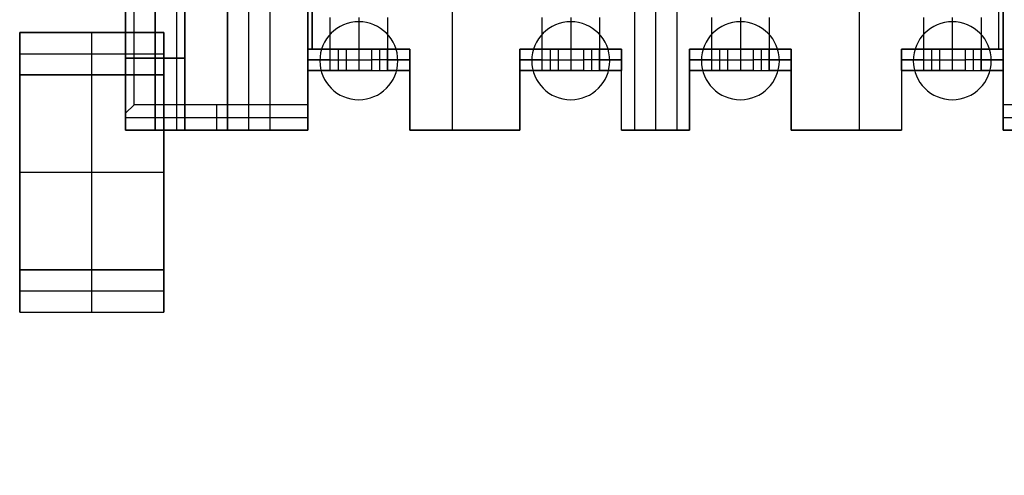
# Model space of a CAD drawing. Extents: x -64 to 57, y 4 to 161.
# Tile 323 of 342: x 22.93 to 34.54, y 135.37 to 140.75. Entities that reach past the tile are written whole.
import ezdxf

# ---------------------------------------------------------------- set-up
doc = ezdxf.new("R2010")
doc.units = 0
doc.layers.add('DEFAULT', color=7, linetype='CONTINUOUS')

msp = doc.modelspace()

# ---------------------------------------------------------------- linework, layer by layer
at = {"layer": 'DEFAULT', "color": 254}
for p, q in [((24.876, 151.796, 42.567), (24.876, 139.446, 42.567)), ((26.326, 151.346, 43.327), (26.326, 140.401, 43.327)), ((34.526, 151.346, 43.327), (34.526, 140.401, 43.327)), ((25.376, 139.446, 38.107), (25.376, 147.096, 38.107)), ((25.376, 139.446, 37.527), (25.376, 147.096, 37.527)), ((25.376, 147.096, 37.817), (25.376, 139.446, 37.817)), ((25.626, 147.096, 37.527), (25.626, 139.446, 37.527)), ((25.876, 147.096, 37.527), (25.876, 139.446, 37.527)), ((25.876, 147.096, 38.107), (25.876, 139.446, 38.107)), ((25.876, 147.096, 37.817), (25.876, 139.446, 37.817)), ((28.026, 147.096, 38.107), (28.026, 139.446, 38.107)), ((30.176, 147.096, 38.107), (30.176, 139.446, 38.107)), ((30.176, 147.096, 37.527), (30.176, 139.446, 37.527)), ((30.176, 147.096, 37.817), (30.176, 139.446, 37.817)), ((30.426, 147.096, 37.527), (30.426, 139.446, 37.527)), ((30.676, 147.096, 38.107), (30.676, 139.446, 38.107)), ((30.676, 147.096, 37.527), (30.676, 139.446, 37.527)), ((30.676, 147.096, 37.817), (30.676, 139.446, 37.817)), ((32.826, 147.096, 38.107), (32.826, 139.446, 38.107)), ((24.526, 144.646, 43.027), (24.526, 139.446, 43.027)), ((24.526, 144.646, 41.677), (24.526, 139.446, 41.677)), ((24.776, 144.646, 38.107), (24.776, 139.446, 38.107)), ((24.876, 139.446, 43.027), (24.876, 144.646, 43.027)), ((24.876, 144.646, 41.677), (24.876, 139.446, 41.677)), ((26.326, 140.401, 41.027), (26.326, 144.646, 41.027)), ((26.326, 144.646, 41.167), (26.326, 139.446, 41.167)), ((34.526, 140.401, 41.027), (34.526, 144.646, 41.027)), ((34.526, 144.646, 41.167), (34.526, 139.446, 41.167)), ((24.176, 139.446, 43.027), (24.176, 144.346, 43.027)), ((24.176, 144.346, 41.677), (24.176, 139.446, 41.677)), ((24.176, 144.346, 44.127), (24.176, 139.646, 44.127)), ((24.176, 139.446, 38.107), (24.176, 144.346, 38.107)), ((24.176, 144.346, 43.577), (24.176, 139.446, 43.577)), ((24.276, 139.746, 44.227), (24.276, 144.346, 44.227)), ((24.176, 139.446, 40.957), (24.176, 141.146, 40.957)), ((24.176, 141.146, 39.857), (24.176, 139.446, 39.857)), ((24.526, 141.146, 40.957), (24.526, 139.446, 40.957)), ((24.526, 139.446, 39.857), (24.526, 141.146, 39.857)), ((24.876, 139.446, 40.957), (24.876, 141.146, 40.957)), ((24.876, 141.146, 39.857), (24.876, 139.446, 39.857)), ((24.876, 141.146, 40.407), (24.876, 139.446, 40.407)), ((26.376, 141.196, 44.227), (26.376, 140.401, 44.227)), ((26.376, 140.401, 43.327), (26.376, 141.196, 43.327)), ((26.376, 141.196, 43.777), (26.376, 140.401, 43.777)), ((30.426, 141.196, 41.027), (30.426, 139.446, 41.027)), ((34.476, 140.401, 44.227), (34.476, 141.196, 44.227)), ((34.476, 140.401, 43.327), (34.476, 141.196, 43.327)), ((34.476, 140.401, 43.777), (34.476, 141.196, 43.777)), ((26.326, 140.401, 37.739), (26.326, 140.401, 38.894)), ((26.326, 140.401, 38.894), (26.326, 140.151, 38.894)), ((26.326, 140.151, 37.739), (26.326, 140.401, 37.739)), ((26.326, 140.401, 38.052), (27.526, 140.401, 38.052)), ((26.326, 140.401, 38.317), (26.326, 140.151, 38.317)), ((26.326, 140.401, 43.327), (26.326, 140.401, 44.227)), ((26.326, 140.401, 44.227), (26.326, 139.746, 44.227)), ((26.326, 139.446, 38.107), (26.326, 140.401, 38.107)), ((26.326, 140.401, 38.107), (26.326, 140.401, 41.027)), ((26.376, 140.401, 44.227), (26.326, 140.401, 44.227)), ((26.326, 140.401, 43.327), (26.376, 140.401, 43.327)), ((27.526, 140.401, 41.027), (26.326, 140.401, 41.027)), ((26.326, 140.401, 38.107), (27.526, 140.401, 38.107)), ((27.526, 140.401, 39.567), (26.326, 140.401, 39.567)), ((26.376, 140.401, 43.777), (26.326, 140.401, 43.777)), ((26.351, 140.401, 44.227), (26.351, 140.401, 43.327)), ((26.376, 140.401, 43.327), (26.376, 140.401, 44.227)), ((26.586, 140.464, 42.783), (26.586, 140.464, 42.449)), ((26.586, 140.401, 34.462), (26.586, 140.401, 37.442)), ((26.586, 140.401, 39.192), (26.586, 140.401, 42.242)), ((26.586, 140.401, 42.242), (27.266, 140.401, 42.242)), ((26.586, 140.401, 39.192), (26.586, 140.151, 39.192)), ((26.586, 140.401, 37.442), (26.586, 140.151, 37.442)), ((26.586, 140.401, 34.462), (26.586, 140.151, 34.462)), ((26.776, 140.401, 33.862), (26.586, 140.401, 34.462)), ((26.586, 140.401, 41.029), (26.586, 140.151, 41.029)), ((26.586, 140.401, 35.952), (26.586, 140.151, 35.952)), ((26.681, 140.401, 34.162), (26.681, 140.151, 34.162)), ((27.076, 140.401, 33.862), (26.776, 140.401, 33.862)), ((26.776, 140.401, 33.862), (26.776, 140.151, 33.862)), ((26.926, 140.401, 42.242), (26.926, 140.401, 33.862)), ((26.926, 140.401, 33.862), (26.926, 140.151, 33.862)), ((26.926, 140.401, 41.027), (26.926, 140.401, 38.107)), ((27.076, 140.401, 33.862), (27.076, 140.151, 33.862)), ((27.266, 140.401, 34.462), (27.076, 140.401, 33.862)), ((27.171, 140.401, 34.162), (27.171, 140.151, 34.162)), ((27.266, 140.464, 42.449), (27.266, 140.464, 42.783)), ((27.266, 140.401, 37.442), (27.266, 140.401, 34.462)), ((27.266, 140.401, 42.242), (27.266, 140.401, 39.192)), ((27.266, 140.151, 34.462), (27.266, 140.401, 34.462)), ((27.266, 140.401, 37.442), (27.266, 140.151, 37.442)), ((27.266, 140.401, 39.192), (27.266, 140.151, 39.192)), ((27.266, 140.401, 35.952), (27.266, 140.151, 35.952)), ((27.266, 140.401, 41.029), (27.266, 140.151, 41.029)), ((27.526, 140.401, 38.894), (27.526, 140.401, 37.739)), ((27.526, 140.401, 37.739), (27.526, 140.151, 37.739)), ((27.526, 140.401, 38.894), (27.526, 140.151, 38.894)), ((27.526, 140.401, 38.317), (27.526, 140.151, 38.317)), ((27.526, 139.446, 41.027), (27.526, 140.401, 41.027)), ((27.526, 140.401, 38.107), (27.526, 140.401, 41.027)), ((27.526, 140.401, 38.107), (27.526, 139.446, 38.107)), ((27.526, 139.446, 39.567), (27.526, 140.401, 39.567)), ((28.826, 140.401, 37.739), (28.826, 140.401, 38.894)), ((28.826, 140.401, 38.894), (28.826, 140.151, 38.894)), ((28.826, 140.151, 37.739), (28.826, 140.401, 37.739)), ((28.826, 140.401, 38.052), (30.026, 140.401, 38.052)), ((28.826, 140.401, 38.317), (28.826, 140.151, 38.317)), ((28.826, 140.401, 41.027), (28.826, 139.446, 41.027)), ((30.026, 140.401, 41.027), (28.826, 140.401, 41.027)), ((28.826, 139.446, 38.107), (28.826, 140.401, 38.107)), ((28.826, 140.401, 38.107), (28.826, 140.401, 41.027)), ((28.826, 140.401, 38.107), (30.026, 140.401, 38.107)), ((28.826, 140.401, 39.567), (28.826, 139.446, 39.567)), ((30.026, 140.401, 39.567), (28.826, 140.401, 39.567)), ((29.086, 140.464, 42.783), (29.086, 140.464, 42.449)), ((29.086, 140.401, 34.462), (29.086, 140.401, 37.442)), ((29.086, 140.401, 39.192), (29.086, 140.401, 42.242)), ((29.086, 140.401, 42.242), (29.766, 140.401, 42.242)), ((29.086, 140.401, 39.192), (29.086, 140.151, 39.192)), ((29.086, 140.401, 37.442), (29.086, 140.151, 37.442)), ((29.086, 140.401, 34.462), (29.086, 140.151, 34.462)), ((29.276, 140.401, 33.862), (29.086, 140.401, 34.462)), ((29.086, 140.401, 41.029), (29.086, 140.151, 41.029)), ((29.086, 140.401, 35.952), (29.086, 140.151, 35.952)), ((29.181, 140.401, 34.162), (29.181, 140.151, 34.162)), ((29.576, 140.401, 33.862), (29.276, 140.401, 33.862)), ((29.276, 140.401, 33.862), (29.276, 140.151, 33.862)), ((29.426, 140.401, 42.242), (29.426, 140.401, 33.862)), ((29.426, 140.401, 33.862), (29.426, 140.151, 33.862)), ((29.426, 140.401, 41.027), (29.426, 140.401, 38.107)), ((29.576, 140.401, 33.862), (29.576, 140.151, 33.862)), ((29.766, 140.401, 34.462), (29.576, 140.401, 33.862)), ((29.671, 140.401, 34.162), (29.671, 140.151, 34.162)), ((29.766, 140.464, 42.449), (29.766, 140.464, 42.783)), ((29.766, 140.401, 37.442), (29.766, 140.401, 34.462)), ((29.766, 140.401, 42.242), (29.766, 140.401, 39.192)), ((29.766, 140.151, 34.462), (29.766, 140.401, 34.462)), ((29.766, 140.401, 37.442), (29.766, 140.151, 37.442)), ((29.766, 140.401, 39.192), (29.766, 140.151, 39.192)), ((29.766, 140.401, 35.952), (29.766, 140.151, 35.952)), ((29.766, 140.401, 41.029), (29.766, 140.151, 41.029)), ((30.026, 140.401, 38.894), (30.026, 140.401, 37.739)), ((30.026, 140.401, 37.739), (30.026, 140.151, 37.739)), ((30.026, 140.401, 38.894), (30.026, 140.151, 38.894)), ((30.026, 140.401, 38.317), (30.026, 140.151, 38.317)), ((30.026, 139.446, 41.027), (30.026, 140.401, 41.027)), ((30.026, 140.401, 38.107), (30.026, 140.401, 41.027)), ((30.026, 139.446, 38.107), (30.026, 140.401, 38.107)), ((30.026, 139.446, 39.567), (30.026, 140.401, 39.567)), ((30.826, 140.401, 41.027), (30.826, 139.446, 41.027)), ((32.026, 140.401, 41.027), (30.826, 140.401, 41.027)), ((30.826, 140.401, 38.107), (30.826, 140.401, 41.027)), ((32.026, 140.401, 38.107), (30.826, 140.401, 38.107)), ((30.826, 139.446, 38.107), (30.826, 140.401, 38.107)), ((30.826, 140.401, 39.567), (32.026, 140.401, 39.567)), ((30.826, 139.446, 39.567), (30.826, 140.401, 39.567)), ((30.826, 140.401, 37.739), (30.826, 140.401, 38.894)), ((30.826, 140.401, 38.894), (30.826, 140.151, 38.894)), ((30.826, 140.151, 37.739), (30.826, 140.401, 37.739)), ((30.826, 140.401, 38.052), (32.026, 140.401, 38.052)), ((30.826, 140.401, 38.317), (30.826, 140.151, 38.317)), ((31.086, 140.464, 42.783), (31.086, 140.464, 42.449)), ((31.086, 140.401, 34.462), (31.086, 140.401, 37.442)), ((31.086, 140.401, 39.192), (31.086, 140.401, 42.242)), ((31.086, 140.401, 42.242), (31.766, 140.401, 42.242)), ((31.086, 140.401, 39.192), (31.086, 140.151, 39.192)), ((31.086, 140.401, 37.442), (31.086, 140.151, 37.442)), ((31.086, 140.401, 34.462), (31.086, 140.151, 34.462)), ((31.276, 140.401, 33.862), (31.086, 140.401, 34.462)), ((31.086, 140.401, 41.029), (31.086, 140.151, 41.029)), ((31.086, 140.401, 35.952), (31.086, 140.151, 35.952)), ((31.181, 140.401, 34.162), (31.181, 140.151, 34.162)), ((31.576, 140.401, 33.862), (31.276, 140.401, 33.862)), ((31.276, 140.401, 33.862), (31.276, 140.151, 33.862)), ((31.426, 140.401, 41.027), (31.426, 140.401, 38.107)), ((31.426, 140.401, 42.242), (31.426, 140.401, 33.862)), ((31.426, 140.401, 33.862), (31.426, 140.151, 33.862)), ((31.576, 140.401, 33.862), (31.576, 140.151, 33.862)), ((31.766, 140.401, 34.462), (31.576, 140.401, 33.862)), ((31.671, 140.401, 34.162), (31.671, 140.151, 34.162)), ((31.766, 140.464, 42.449), (31.766, 140.464, 42.783)), ((31.766, 140.401, 37.442), (31.766, 140.401, 34.462)), ((31.766, 140.401, 42.242), (31.766, 140.401, 39.192)), ((31.766, 140.151, 34.462), (31.766, 140.401, 34.462)), ((31.766, 140.401, 37.442), (31.766, 140.151, 37.442)), ((31.766, 140.401, 39.192), (31.766, 140.151, 39.192)), ((31.766, 140.401, 35.952), (31.766, 140.151, 35.952)), ((31.766, 140.401, 41.029), (31.766, 140.151, 41.029)), ((32.026, 139.446, 41.027), (32.026, 140.401, 41.027)), ((32.026, 140.401, 38.107), (32.026, 140.401, 41.027)), ((32.026, 139.446, 38.107), (32.026, 140.401, 38.107)), ((32.026, 140.401, 39.567), (32.026, 139.446, 39.567)), ((32.026, 140.401, 38.894), (32.026, 140.401, 37.739)), ((32.026, 140.401, 37.739), (32.026, 140.151, 37.739)), ((32.026, 140.401, 38.894), (32.026, 140.151, 38.894)), ((32.026, 140.401, 38.317), (32.026, 140.151, 38.317)), ((33.326, 140.401, 37.739), (33.326, 140.401, 38.894)), ((33.326, 140.401, 38.894), (33.326, 140.151, 38.894)), ((33.326, 140.151, 37.739), (33.326, 140.401, 37.739)), ((33.326, 140.401, 38.052), (34.526, 140.401, 38.052)), ((33.326, 140.401, 38.317), (33.326, 140.151, 38.317)), ((33.326, 140.401, 41.027), (33.326, 139.446, 41.027)), ((34.526, 140.401, 41.027), (33.326, 140.401, 41.027)), ((33.326, 140.401, 38.107), (33.326, 140.401, 41.027)), ((34.526, 140.401, 38.107), (33.326, 140.401, 38.107)), ((33.326, 140.401, 38.107), (33.326, 139.446, 38.107)), ((33.326, 140.401, 39.567), (34.526, 140.401, 39.567)), ((33.326, 140.401, 39.567), (33.326, 139.446, 39.567)), ((33.586, 140.464, 42.783), (33.586, 140.464, 42.449)), ((33.586, 140.401, 34.462), (33.586, 140.401, 37.442)), ((33.586, 140.401, 39.192), (33.586, 140.401, 42.242)), ((33.586, 140.401, 42.242), (34.266, 140.401, 42.242)), ((33.586, 140.401, 39.192), (33.586, 140.151, 39.192)), ((33.586, 140.401, 37.442), (33.586, 140.151, 37.442)), ((33.586, 140.401, 34.462), (33.586, 140.151, 34.462)), ((33.776, 140.401, 33.862), (33.586, 140.401, 34.462)), ((33.586, 140.401, 41.029), (33.586, 140.151, 41.029)), ((33.586, 140.401, 35.952), (33.586, 140.151, 35.952)), ((33.681, 140.401, 34.162), (33.681, 140.151, 34.162)), ((34.076, 140.401, 33.862), (33.776, 140.401, 33.862)), ((33.776, 140.401, 33.862), (33.776, 140.151, 33.862)), ((33.926, 140.401, 42.242), (33.926, 140.401, 33.862)), ((33.926, 140.401, 33.862), (33.926, 140.151, 33.862)), ((33.926, 140.401, 41.027), (33.926, 140.401, 38.107)), ((34.076, 140.401, 33.862), (34.076, 140.151, 33.862)), ((34.266, 140.401, 34.462), (34.076, 140.401, 33.862)), ((34.171, 140.401, 34.162), (34.171, 140.151, 34.162)), ((34.266, 140.464, 42.449), (34.266, 140.464, 42.783)), ((34.266, 140.401, 37.442), (34.266, 140.401, 34.462)), ((34.266, 140.401, 42.242), (34.266, 140.401, 39.192)), ((34.266, 140.151, 34.462), (34.266, 140.401, 34.462)), ((34.266, 140.401, 37.442), (34.266, 140.151, 37.442)), ((34.266, 140.401, 39.192), (34.266, 140.151, 39.192)), ((34.266, 140.401, 35.952), (34.266, 140.151, 35.952)), ((34.266, 140.401, 41.029), (34.266, 140.151, 41.029)), ((34.526, 140.401, 44.227), (34.476, 140.401, 44.227)), ((34.526, 140.401, 43.327), (34.476, 140.401, 43.327)), ((34.476, 140.401, 43.327), (34.476, 140.401, 44.227)), ((34.476, 140.401, 43.777), (34.526, 140.401, 43.777)), ((34.501, 140.401, 44.227), (34.501, 140.401, 43.327)), ((34.526, 140.401, 38.894), (34.526, 140.401, 37.739)), ((34.526, 140.401, 37.739), (34.526, 140.151, 37.739)), ((34.526, 140.401, 38.894), (34.526, 140.151, 38.894)), ((34.526, 140.401, 38.317), (34.526, 140.151, 38.317)), ((34.526, 140.401, 44.227), (34.526, 139.746, 44.227)), ((34.526, 140.401, 43.327), (34.526, 140.401, 44.227)), ((34.526, 140.401, 38.107), (34.526, 140.401, 41.027)), ((34.526, 139.446, 38.107), (34.526, 140.401, 38.107)), ((24.876, 140.296, 40.957), (24.176, 140.296, 40.957)), ((24.176, 140.296, 39.857), (24.876, 140.296, 39.857)), ((24.876, 140.296, 40.957), (24.876, 140.296, 39.857)), ((26.326, 140.276, 38.894), (26.326, 140.276, 37.739)), ((26.586, 140.276, 37.442), (26.586, 140.276, 34.462)), ((26.586, 140.276, 34.462), (26.776, 140.276, 33.862)), ((26.776, 140.276, 33.862), (27.076, 140.276, 33.862)), ((27.266, 140.276, 34.462), (27.076, 140.276, 33.862)), ((27.266, 140.276, 34.462), (27.266, 140.276, 37.442)), ((27.526, 140.276, 38.894), (27.526, 140.276, 37.739)), ((28.826, 140.276, 38.894), (28.826, 140.276, 37.739)), ((29.086, 140.276, 37.442), (29.086, 140.276, 34.462)), ((29.086, 140.276, 34.462), (29.276, 140.276, 33.862)), ((29.276, 140.276, 33.862), (29.576, 140.276, 33.862)), ((29.766, 140.276, 34.462), (29.576, 140.276, 33.862)), ((29.766, 140.276, 34.462), (29.766, 140.276, 37.442)), ((30.026, 140.276, 38.894), (30.026, 140.276, 37.739)), ((30.826, 140.276, 38.894), (30.826, 140.276, 37.739)), ((31.086, 140.276, 37.442), (31.086, 140.276, 34.462)), ((31.086, 140.276, 34.462), (31.276, 140.276, 33.862)), ((31.276, 140.276, 33.862), (31.576, 140.276, 33.862)), ((31.766, 140.276, 34.462), (31.576, 140.276, 33.862)), ((31.766, 140.276, 34.462), (31.766, 140.276, 37.442)), ((32.026, 140.276, 38.894), (32.026, 140.276, 37.739)), ((33.326, 140.276, 38.894), (33.326, 140.276, 37.739)), ((33.586, 140.276, 37.442), (33.586, 140.276, 34.462)), ((33.586, 140.276, 34.462), (33.776, 140.276, 33.862)), ((33.776, 140.276, 33.862), (34.076, 140.276, 33.862)), ((34.266, 140.276, 34.462), (34.076, 140.276, 33.862)), ((34.266, 140.276, 34.462), (34.266, 140.276, 37.442)), ((34.526, 140.276, 38.894), (34.526, 140.276, 37.739)), ((26.326, 140.151, 38.894), (26.326, 140.151, 37.739)), ((26.326, 140.151, 38.052), (27.526, 140.151, 38.052)), ((26.586, 140.151, 39.192), (26.586, 140.151, 42.242)), ((26.586, 140.151, 34.462), (26.586, 140.151, 37.442)), ((26.776, 140.151, 33.862), (26.586, 140.151, 34.462)), ((26.586, 140.151, 42.242), (27.266, 140.151, 42.242)), ((27.076, 140.151, 33.862), (26.776, 140.151, 33.862)), ((26.926, 140.151, 42.242), (26.926, 140.151, 33.862)), ((27.076, 140.151, 33.862), (27.266, 140.151, 34.462)), ((27.266, 140.151, 37.442), (27.266, 140.151, 34.462)), ((27.266, 140.151, 42.242), (27.266, 140.151, 39.192)), ((27.526, 140.151, 38.894), (27.526, 140.151, 37.739)), ((28.826, 140.151, 38.894), (28.826, 140.151, 37.739)), ((28.826, 140.151, 38.052), (30.026, 140.151, 38.052)), ((29.086, 140.151, 39.192), (29.086, 140.151, 42.242)), ((29.086, 140.151, 34.462), (29.086, 140.151, 37.442)), ((29.276, 140.151, 33.862), (29.086, 140.151, 34.462)), ((29.086, 140.151, 42.242), (29.766, 140.151, 42.242)), ((29.576, 140.151, 33.862), (29.276, 140.151, 33.862)), ((29.426, 140.151, 42.242), (29.426, 140.151, 33.862)), ((29.576, 140.151, 33.862), (29.766, 140.151, 34.462)), ((29.766, 140.151, 37.442), (29.766, 140.151, 34.462)), ((29.766, 140.151, 42.242), (29.766, 140.151, 39.192)), ((30.026, 140.151, 38.894), (30.026, 140.151, 37.739)), ((30.826, 140.151, 38.894), (30.826, 140.151, 37.739)), ((30.826, 140.151, 38.052), (32.026, 140.151, 38.052)), ((31.086, 140.151, 39.192), (31.086, 140.151, 42.242)), ((31.086, 140.151, 34.462), (31.086, 140.151, 37.442)), ((31.276, 140.151, 33.862), (31.086, 140.151, 34.462)), ((31.086, 140.151, 42.242), (31.766, 140.151, 42.242)), ((31.576, 140.151, 33.862), (31.276, 140.151, 33.862)), ((31.426, 140.151, 42.242), (31.426, 140.151, 33.862)), ((31.576, 140.151, 33.862), (31.766, 140.151, 34.462)), ((31.766, 140.151, 37.442), (31.766, 140.151, 34.462)), ((31.766, 140.151, 42.242), (31.766, 140.151, 39.192)), ((32.026, 140.151, 38.894), (32.026, 140.151, 37.739)), ((33.326, 140.151, 38.894), (33.326, 140.151, 37.739)), ((33.326, 140.151, 38.052), (34.526, 140.151, 38.052)), ((33.586, 140.151, 39.192), (33.586, 140.151, 42.242)), ((33.586, 140.151, 34.462), (33.586, 140.151, 37.442)), ((33.776, 140.151, 33.862), (33.586, 140.151, 34.462)), ((33.586, 140.151, 42.242), (34.266, 140.151, 42.242)), ((34.076, 140.151, 33.862), (33.776, 140.151, 33.862)), ((33.926, 140.151, 42.242), (33.926, 140.151, 33.862)), ((34.076, 140.151, 33.862), (34.266, 140.151, 34.462)), ((34.266, 140.151, 37.442), (34.266, 140.151, 34.462)), ((34.266, 140.151, 42.242), (34.266, 140.151, 39.192)), ((34.526, 140.151, 38.894), (34.526, 140.151, 37.739)), ((27.526, 139.924, 41.027), (27.526, 139.924, 38.107)), ((28.826, 139.924, 41.027), (28.826, 139.924, 38.107)), ((30.026, 139.924, 41.027), (30.026, 139.924, 38.107)), ((30.826, 139.924, 41.027), (30.826, 139.924, 38.107)), ((32.026, 139.924, 41.027), (32.026, 139.924, 38.107)), ((33.326, 139.924, 41.027), (33.326, 139.924, 38.107)), ((24.176, 139.646, 44.127), (24.276, 139.746, 44.227)), ((26.326, 139.746, 44.227), (24.276, 139.746, 44.227)), ((25.251, 139.446, 43.927), (25.251, 139.746, 44.227)), ((26.326, 139.746, 44.227), (26.326, 139.446, 43.927)), ((36.576, 139.746, 44.227), (34.526, 139.746, 44.227)), ((34.526, 139.746, 44.227), (34.526, 139.446, 43.927)), ((24.176, 139.646, 44.127), (24.176, 139.446, 43.927)), ((24.176, 139.596, 44.077), (26.326, 139.596, 44.077)), ((34.526, 139.596, 44.077), (36.676, 139.596, 44.077)), ((24.876, 139.446, 43.027), (24.176, 139.446, 43.027)), ((24.176, 139.446, 41.677), (24.876, 139.446, 41.677)), ((24.176, 139.446, 43.927), (24.176, 139.446, 43.027)), ((24.176, 139.446, 41.677), (24.176, 139.446, 40.957)), ((24.176, 139.446, 39.857), (24.176, 139.446, 38.107)), ((24.876, 139.446, 40.957), (24.176, 139.446, 40.957)), ((24.176, 139.446, 39.857), (24.876, 139.446, 39.857)), ((25.376, 139.446, 38.107), (24.176, 139.446, 38.107)), ((24.176, 139.446, 43.927), (26.326, 139.446, 43.927)), ((24.876, 139.446, 41.677), (24.876, 139.446, 43.027)), ((24.876, 139.446, 39.857), (24.876, 139.446, 40.957)), ((24.876, 139.446, 40.727), (26.326, 139.446, 40.727)), ((25.251, 139.446, 38.107), (25.251, 139.446, 43.927)), ((25.376, 139.446, 37.527), (25.376, 139.446, 38.107)), ((25.876, 139.446, 37.527), (25.376, 139.446, 37.527)), ((25.876, 139.446, 38.107), (25.876, 139.446, 37.527)), ((26.326, 139.446, 38.107), (25.876, 139.446, 38.107)), ((26.326, 139.446, 43.927), (26.326, 139.446, 38.107)), ((28.826, 139.446, 41.027), (27.526, 139.446, 41.027)), ((27.526, 139.446, 38.107), (27.526, 139.446, 41.027)), ((28.826, 139.446, 38.107), (27.526, 139.446, 38.107)), ((27.526, 139.446, 39.567), (28.826, 139.446, 39.567)), ((28.176, 139.446, 38.107), (28.176, 139.446, 41.027)), ((28.826, 139.446, 41.027), (28.826, 139.446, 38.107)), ((30.826, 139.446, 41.027), (30.026, 139.446, 41.027)), ((30.176, 139.446, 38.107), (30.026, 139.446, 38.107)), ((30.026, 139.446, 38.107), (30.026, 139.446, 41.027)), ((30.026, 139.446, 39.277), (30.826, 139.446, 39.277)), ((30.176, 139.446, 37.527), (30.176, 139.446, 38.107)), ((30.676, 139.446, 37.527), (30.176, 139.446, 37.527)), ((30.426, 139.446, 37.527), (30.426, 139.446, 41.027)), ((30.676, 139.446, 38.107), (30.826, 139.446, 38.107)), ((30.676, 139.446, 37.527), (30.676, 139.446, 38.107)), ((30.826, 139.446, 41.027), (30.826, 139.446, 38.107)), ((33.326, 139.446, 41.027), (32.026, 139.446, 41.027)), ((32.026, 139.446, 38.107), (32.026, 139.446, 41.027)), ((33.326, 139.446, 38.107), (32.026, 139.446, 38.107)), ((32.026, 139.446, 39.567), (33.326, 139.446, 39.567)), ((32.676, 139.446, 38.107), (32.676, 139.446, 41.027)), ((33.326, 139.446, 38.107), (33.326, 139.446, 41.027)), ((34.526, 139.446, 43.927), (34.526, 139.446, 38.107)), ((34.526, 139.446, 43.927), (36.676, 139.446, 43.927)), ((34.976, 139.446, 38.107), (34.526, 139.446, 38.107)), ((34.526, 139.446, 40.727), (35.976, 139.446, 40.727))]:
    msp.add_line(p, q, dxfattribs=at)
at = {"layer": 'DEFAULT', "color": 156}
for p, q in [((26.926, 140.726, 37.517), (26.926, 140.726, 35.881)), ((29.426, 140.726, 37.517), (29.426, 140.726, 35.881)), ((31.426, 140.726, 37.517), (31.426, 140.726, 35.881)), ((33.926, 140.726, 37.517), (33.926, 140.726, 35.881)), ((26.466, 140.266, 37.517), (26.466, 140.266, 35.881)), ((27.386, 140.266, 35.881), (27.386, 140.266, 37.517)), ((28.966, 140.266, 37.517), (28.966, 140.266, 35.881)), ((29.886, 140.266, 35.881), (29.886, 140.266, 37.517)), ((30.966, 140.266, 37.517), (30.966, 140.266, 35.881)), ((31.886, 140.266, 35.881), (31.886, 140.266, 37.517)), ((33.466, 140.266, 37.517), (33.466, 140.266, 35.881)), ((34.386, 140.266, 35.881), (34.386, 140.266, 37.517)), ((26.926, 139.806, 37.517), (26.926, 139.806, 35.881)), ((29.426, 139.806, 37.517), (29.426, 139.806, 35.881)), ((31.426, 139.806, 37.517), (31.426, 139.806, 35.881)), ((33.926, 139.806, 37.517), (33.926, 139.806, 35.881))]:
    msp.add_line(p, q, dxfattribs=at)
at = {"layer": 'DEFAULT', "color": 9}
for p, q in [((24.627, 140.599, 34.181), (22.927, 140.599, 34.181)), ((22.927, 140.599, 34.181), (22.927, 140.599, 35.881)), ((22.927, 140.599, 35.881), (24.627, 140.599, 35.881)), ((22.927, 140.599, 34.181), (22.927, 140.099, 34.181)), ((22.927, 140.599, 35.881), (22.927, 140.099, 35.881)), ((22.927, 140.599, 35.031), (24.627, 140.599, 35.031)), ((22.927, 140.099, 35.031), (22.927, 140.599, 35.031)), ((23.777, 140.599, 34.181), (23.777, 140.599, 35.881)), ((23.777, 140.099, 34.181), (23.777, 140.599, 34.181)), ((23.777, 140.099, 35.881), (23.777, 140.599, 35.881)), ((24.627, 140.599, 35.881), (24.627, 140.599, 34.181)), ((24.627, 140.099, 34.181), (24.627, 140.599, 34.181)), ((24.627, 140.599, 35.881), (24.627, 140.099, 35.881)), ((24.627, 140.099, 35.031), (24.627, 140.599, 35.031)), ((22.927, 140.349, 34.181), (24.627, 140.349, 34.181)), ((22.927, 140.349, 35.881), (24.627, 140.349, 35.881)), ((22.927, 140.349, 34.181), (22.927, 140.349, 35.881)), ((24.627, 140.349, 35.881), (24.627, 140.349, 34.181)), ((22.927, 140.099, 34.181), (24.627, 140.099, 34.181)), ((22.927, 140.099, 35.881), (24.627, 140.099, 35.881)), ((22.927, 140.099, 34.181), (22.927, 140.099, 35.881)), ((22.927, 140.099, 35.031), (24.627, 140.099, 35.031)), ((22.927, 140.099, 34.181), (22.927, 137.799, 34.181)), ((24.627, 140.099, 34.181), (22.927, 140.099, 34.181)), ((22.927, 140.099, 34.181), (22.927, 140.099, 35.881)), ((22.927, 140.099, 35.881), (24.627, 140.099, 35.881)), ((22.927, 137.799, 35.881), (22.927, 140.099, 35.881)), ((22.927, 140.099, 35.031), (24.627, 140.099, 35.031)), ((22.927, 137.799, 35.031), (22.927, 140.099, 35.031)), ((23.777, 140.099, 35.881), (23.777, 140.099, 34.181)), ((23.777, 137.799, 34.181), (23.777, 140.099, 34.181)), ((23.777, 140.099, 34.181), (23.777, 140.099, 35.881)), ((23.777, 137.799, 35.881), (23.777, 140.099, 35.881)), ((24.627, 140.099, 35.881), (24.627, 140.099, 34.181)), ((24.627, 137.799, 34.181), (24.627, 140.099, 34.181)), ((24.627, 140.099, 35.881), (24.627, 140.099, 34.181)), ((24.627, 140.099, 35.881), (24.627, 137.799, 35.881)), ((24.627, 137.799, 35.031), (24.627, 140.099, 35.031)), ((22.927, 138.949, 34.181), (24.627, 138.949, 34.181)), ((22.927, 138.949, 34.181), (22.927, 138.949, 35.881)), ((22.927, 138.949, 35.881), (24.627, 138.949, 35.881)), ((24.627, 138.949, 35.881), (24.627, 138.949, 34.181)), ((24.627, 137.799, 34.181), (22.927, 137.799, 34.181)), ((22.927, 137.799, 34.181), (22.927, 137.799, 35.881)), ((22.927, 137.799, 35.881), (24.627, 137.799, 35.881)), ((22.927, 137.799, 34.181), (22.927, 137.299, 34.181)), ((22.927, 137.799, 35.881), (22.927, 137.299, 35.881)), ((22.927, 137.799, 35.031), (24.627, 137.799, 35.031)), ((22.927, 137.299, 35.031), (22.927, 137.799, 35.031)), ((22.927, 137.799, 34.181), (24.627, 137.799, 34.181)), ((22.927, 137.799, 35.881), (22.927, 137.799, 34.181)), ((24.627, 137.799, 35.881), (22.927, 137.799, 35.881)), ((22.927, 137.799, 35.031), (24.627, 137.799, 35.031)), ((23.777, 137.799, 34.181), (23.777, 137.799, 35.881)), ((23.777, 137.299, 34.181), (23.777, 137.799, 34.181)), ((23.777, 137.299, 35.881), (23.777, 137.799, 35.881)), ((23.777, 137.799, 35.881), (23.777, 137.799, 34.181)), ((24.627, 137.799, 35.881), (24.627, 137.799, 34.181)), ((24.627, 137.299, 34.181), (24.627, 137.799, 34.181)), ((24.627, 137.799, 35.881), (24.627, 137.299, 35.881)), ((24.627, 137.299, 35.031), (24.627, 137.799, 35.031)), ((24.627, 137.799, 35.881), (24.627, 137.799, 34.181)), ((22.927, 137.549, 34.181), (24.627, 137.549, 34.181)), ((22.927, 137.549, 35.881), (24.627, 137.549, 35.881)), ((22.927, 137.549, 34.181), (22.927, 137.549, 35.881)), ((24.627, 137.549, 35.881), (24.627, 137.549, 34.181)), ((22.927, 137.299, 34.181), (24.627, 137.299, 34.181)), ((22.927, 137.299, 35.881), (24.627, 137.299, 35.881)), ((22.927, 137.299, 34.181), (22.927, 137.299, 35.881)), ((22.927, 137.299, 35.031), (24.627, 137.299, 35.031)), ((23.777, 137.299, 35.881), (23.777, 137.299, 34.181)), ((24.627, 137.299, 35.881), (24.627, 137.299, 34.181))]:
    msp.add_line(p, q, dxfattribs=at)
at = {"layer": 'DEFAULT', "color": 9, "extrusion": (-0.026177, -1.55232e-10, 0.999657)}
msp.add_arc((-70.913, 241.307, 30.195), 213.472, 247.68462, 261.76607, dxfattribs=at)
at = {"layer": 'DEFAULT', "color": 9}
msp.add_arc((240.565, 70.916, 29.972), 213.53, 157.69169, 171.76898, dxfattribs=at)
at = {"layer": 'DEFAULT', "color": 9, "extrusion": (-3.67265e-10, -5.157e-09, 1)}
msp.add_arc((240.565, 70.916, 28.611), 213.53, 157.70867, 171.76898, dxfattribs=at)
at = {"layer": 'DEFAULT', "color": 9, "extrusion": (-1.10691e-08, -4.36228e-08, 1)}
msp.add_arc((240.565, 70.916, 68.661), 213.53, 159.7549, 171.76898, dxfattribs=at)
at = {"layer": 'DEFAULT', "color": 9, "extrusion": (0.026177, -6.72692e-16, 0.999657)}
msp.add_arc((70.914, -238.758, 67.044), 213.47, 70.25741, 81.76612, dxfattribs=at)
at = {"layer": 'DEFAULT', "color": 254, "extrusion": (1, 8.74251e-08, 8.74227e-08)}
for centre in [(140.776, 42.242, 26.586), (140.776, 42.242, 29.086), (140.776, 42.242, 31.086), (140.776, 42.242, 33.586)]:
    msp.add_arc(centre, 0.375, 90, 180, dxfattribs=at)
at = {"layer": 'DEFAULT', "color": 254, "extrusion": (1, 8.74242e-08, 8.74227e-08)}
for centre in [(140.776, 42.242, 26.586), (140.776, 42.242, 29.086), (140.776, 42.242, 31.086), (140.776, 42.242, 33.586)]:
    msp.add_arc(centre, 0.625, 90, 180, dxfattribs=at)
at = {"layer": 'DEFAULT', "color": 254, "extrusion": (1, 8.74228e-08, 8.74227e-08)}
for centre, radius in [((140.776, 42.242, 26.926), 0.375), ((140.776, 42.242, 26.926), 0.625), ((140.776, 42.242, 29.426), 0.375), ((140.776, 42.242, 29.426), 0.625), ((140.776, 42.242, 31.426), 0.375), ((140.776, 42.242, 31.426), 0.625), ((140.776, 42.242, 33.926), 0.375), ((140.776, 42.242, 33.926), 0.625)]:
    msp.add_arc(centre, radius, 90, 180, dxfattribs=at)
at = {"layer": 'DEFAULT', "color": 254, "extrusion": (1, 8.74205e-08, 8.74227e-08)}
for centre in [(140.776, 42.242, 27.266), (140.776, 42.242, 29.766), (140.776, 42.242, 31.766), (140.776, 42.242, 34.266)]:
    msp.add_arc(centre, 0.375, 90, 180, dxfattribs=at)
at = {"layer": 'DEFAULT', "color": 254, "extrusion": (1, 8.74214e-08, 8.74227e-08)}
for centre in [(140.776, 42.242, 27.266), (140.776, 42.242, 29.766), (140.776, 42.242, 31.766), (140.776, 42.242, 34.266)]:
    msp.add_arc(centre, 0.625, 90, 180, dxfattribs=at)
at = {"layer": 'DEFAULT', "color": 156}
for centre, start, end in [((26.926, 140.266, 37.517), 0, 180), ((26.926, 140.266, 35.881), 0, 180), ((26.926, 140.266, 36.699), 0, 180), ((29.426, 140.266, 37.517), 0, 180), ((29.426, 140.266, 35.881), 0, 180), ((29.426, 140.266, 36.699), 0, 180), ((31.426, 140.266, 37.517), 0, 180), ((31.426, 140.266, 35.881), 0, 180), ((31.426, 140.266, 36.699), 0, 180), ((33.926, 140.266, 37.517), 0, 180), ((33.926, 140.266, 35.881), 0, 180), ((33.926, 140.266, 36.699), 0, 180), ((26.926, 140.266, 37.517), 180, 0), ((26.926, 140.266, 35.881), 180, 0), ((26.926, 140.266, 36.699), 180, 0), ((29.426, 140.266, 37.517), 180, 0), ((29.426, 140.266, 35.881), 180, 0), ((29.426, 140.266, 36.699), 180, 0), ((31.426, 140.266, 37.517), 180, 360), ((31.426, 140.266, 35.881), 180, 360), ((31.426, 140.266, 36.699), 180, 0), ((33.926, 140.266, 37.517), 180, 0), ((33.926, 140.266, 35.881), 180, 0), ((33.926, 140.266, 36.699), 180, 0)]:
    msp.add_arc(centre, 0.46, start, end, dxfattribs=at)
at = {"layer": 'DEFAULT', "color": 254, "extrusion": (-8.74228e-08, 1, 1.29412e-22)}
for centre in [(-26.626, 38.894, 140.401), (-29.126, 38.894, 140.401), (-31.126, 38.894, 140.401), (-33.626, 38.894, 140.401)]:
    msp.add_arc(centre, 0.3, 360, 82.3377, dxfattribs=at)
at = {"layer": 'DEFAULT', "color": 254, "extrusion": (-8.74228e-08, 1, -5.51204e-16)}
for centre in [(-26.626, 37.739, 140.401), (-29.126, 37.739, 140.401), (-31.126, 37.739, 140.401), (-33.626, 37.739, 140.401)]:
    msp.add_arc(centre, 0.3, 277.6623, 360, dxfattribs=at)
at = {"layer": 'DEFAULT', "color": 254, "extrusion": (-8.74228e-08, 1, 1.36927e-15)}
for centre in [(-27.226, 37.739, 140.401), (-29.726, 37.739, 140.401), (-31.726, 37.739, 140.401), (-34.226, 37.739, 140.401)]:
    msp.add_arc(centre, 0.3, 180, 262.3377, dxfattribs=at)
at = {"layer": 'DEFAULT', "color": 254, "extrusion": (-8.74228e-08, 1, -1.46708e-15)}
for centre in [(-27.226, 38.894, 140.401), (-29.726, 38.894, 140.401), (-31.726, 38.894, 140.401), (-34.226, 38.894, 140.401)]:
    msp.add_arc(centre, 0.3, 97.6623, 180, dxfattribs=at)
at = {"layer": 'DEFAULT', "color": 254, "extrusion": (-8.74228e-08, 1, 0)}
for centre, start, end in [((-26.626, 38.894, 140.276), 360, 82.3377), ((-26.626, 37.739, 140.276), 277.6623, 360), ((-27.226, 37.739, 140.276), 180, 262.3377), ((-27.226, 38.894, 140.276), 97.6623, 180), ((-29.126, 38.894, 140.276), 360, 82.3377), ((-29.126, 37.739, 140.276), 277.6623, 360), ((-29.726, 37.739, 140.276), 180, 262.3377), ((-29.726, 38.894, 140.276), 97.6623, 180), ((-31.126, 38.894, 140.276), 360, 82.3377), ((-31.126, 37.739, 140.276), 277.6623, 360), ((-31.726, 37.739, 140.276), 180, 262.3377), ((-31.726, 38.894, 140.276), 97.6623, 180), ((-33.626, 38.894, 140.276), 360, 82.3377), ((-33.626, 37.739, 140.276), 277.6623, 360), ((-34.226, 37.739, 140.276), 180, 262.3377), ((-34.226, 38.894, 140.276), 97.6623, 180), ((-26.626, 37.739, 140.151), 277.6623, 360), ((-29.126, 37.739, 140.151), 277.6623, 360), ((-31.126, 37.739, 140.151), 277.6623, 360), ((-33.626, 37.739, 140.151), 277.6623, 360)]:
    msp.add_arc(centre, 0.3, start, end, dxfattribs=at)
at = {"layer": 'DEFAULT', "color": 254, "extrusion": (-8.74228e-08, 1, -7.3354e-16)}
for centre in [(-26.626, 38.894, 140.151), (-29.126, 38.894, 140.151), (-31.126, 38.894, 140.151), (-33.626, 38.894, 140.151)]:
    msp.add_arc(centre, 0.3, 360, 82.3377, dxfattribs=at)
at = {"layer": 'DEFAULT', "color": 254, "extrusion": (-8.74228e-08, 1, 3.78653e-29)}
for centre in [(-27.226, 37.739, 140.151), (-29.726, 37.739, 140.151), (-31.726, 37.739, 140.151), (-34.226, 37.739, 140.151)]:
    msp.add_arc(centre, 0.3, 180, 262.3377, dxfattribs=at)
at = {"layer": 'DEFAULT', "color": 254, "extrusion": (-8.74228e-08, 1, -1.36927e-15)}
for centre in [(-27.226, 38.894, 140.151), (-29.726, 38.894, 140.151), (-31.726, 38.894, 140.151), (-34.226, 38.894, 140.151)]:
    msp.add_arc(centre, 0.3, 97.6623, 180, dxfattribs=at)

doc.saveas('drawing.dxf')
